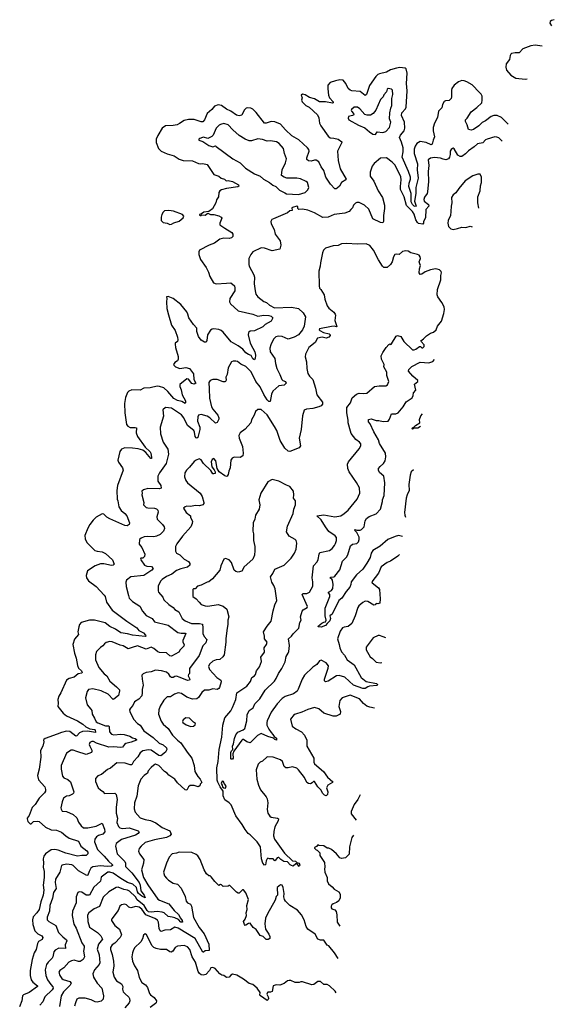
# Model space of a CAD drawing. Extents: x 2199565 to 2323334, y 894172 to 1018966.
# Tile 430 of 440: x 2316951 to 2323269, y 992166 to 1003797. Entities that reach past the tile are written whole.
import ezdxf

# ---------------------------------------------------------------- set-up
doc = ezdxf.new("R2010")
doc.units = 0

msp = doc.modelspace()

# ---------------------------------------------------------------- linework, layer by layer
at = {"layer": '0CON10XD'}
for points in [[(2323269, 1003797), (2323235, 1003788), (2323220, 1003775), (2323216, 1003755), (2323236, 1003724)], [(2323126, 1003484), (2323045, 1003497), (2322992, 1003488), (2322898, 1003452), (2322855, 1003404), (2322805, 1003407), (2322765, 1003398), (2322755, 1003390), (2322747, 1003375), (2322738, 1003325), (2322699, 1003275), (2322697, 1003235), (2322705, 1003200), (2322755, 1003142), (2322815, 1003107), (2322925, 1003095), (2322949, 1003097)], [(2322726, 1002565), (2322645, 1002641), (2322595, 1002666), (2322555, 1002665), (2322525, 1002653), (2322455, 1002602), (2322415, 1002582), (2322376, 1002544), (2322315, 1002502), (2322285, 1002491), (2322255, 1002501), (2322238, 1002555), (2322218, 1002595), (2322218, 1002615), (2322239, 1002635), (2322285, 1002707), (2322355, 1002760), (2322412, 1002815), (2322418, 1002845), (2322415, 1002895), (2322405, 1002917), (2322387, 1002937), (2322297, 1003027), (2322235, 1003064), (2322203, 1003075), (2322175, 1003078), (2322137, 1003063), (2322086, 1003024), (2322059, 1002985), (2322054, 1002966), (2322055, 1002885), (2322050, 1002865), (2322027, 1002843), (2321985, 1002839), (2321969, 1002831), (2321948, 1002795), (2321939, 1002755), (2321902, 1002715), (2321890, 1002640), (2321852, 1002575), (2321838, 1002525), (2321838, 1002485), (2321855, 1002415), (2321836, 1002374), (2321824, 1002326), (2321815, 1002319), (2321755, 1002347), (2321685, 1002358), (2321645, 1002335), (2321625, 1002302), (2321615, 1002269), (2321613, 1002215), (2321654, 1002095), (2321650, 1002025), (2321662, 1001925), (2321633, 1001815), (2321634, 1001745), (2321617, 1001655), (2321636, 1001595), (2321625, 1001589), (2321615, 1001595), (2321594, 1001615), (2321578, 1001645), (2321577, 1001745), (2321551, 1001825), (2321553, 1001867), (2321569, 1001915), (2321568, 1001935), (2321545, 1002005), (2321470, 1002175), (2321485, 1002235), (2321484, 1002285), (2321465, 1002351), (2321440, 1002405), (2321450, 1002435), (2321495, 1002484), (2321502, 1002515), (2321500, 1002585), (2321464, 1002664), (2321467, 1002695), (2321510, 1002745), (2321518, 1002765), (2321529, 1002955), (2321522, 1003045), (2321530, 1003165), (2321517, 1003215), (2321506, 1003226), (2321445, 1003231), (2321405, 1003224), (2321335, 1003205), (2321285, 1003177), (2321205, 1003159), (2321185, 1003149), (2321159, 1003125), (2321085, 1003018), (2321048, 1002912), (2321035, 1002900), (2320975, 1002950), (2320875, 1002958), (2320856, 1002966), (2320835, 1002985), (2320805, 1003043), (2320775, 1003083), (2320735, 1003087), (2320684, 1003075), (2320620, 1003055), (2320591, 1003025), (2320591, 1002979), (2320602, 1002905), (2320614, 1002874), (2320656, 1002825), (2320656, 1002814), (2320649, 1002811), (2320564, 1002826), (2320495, 1002825), (2320435, 1002861), (2320378, 1002878), (2320325, 1002909), (2320294, 1002916), (2320277, 1002905), (2320290, 1002875), (2320281, 1002845), (2320290, 1002825), (2320331, 1002785), (2320373, 1002763), (2320472, 1002672), (2320487, 1002637), (2320496, 1002576), (2320510, 1002545), (2320595, 1002423), (2320622, 1002402), (2320665, 1002398), (2320714, 1002384), (2320757, 1002355), (2320759, 1002345), (2320707, 1002245), (2320710, 1002189), (2320714, 1002135), (2320737, 1002037), (2320810, 1001915), (2320805, 1001905), (2320755, 1001873), (2320729, 1001831), (2320705, 1001808), (2320691, 1001799), (2320675, 1001801), (2320623, 1001853), (2320571, 1001935), (2320547, 1002017), (2320515, 1002058), (2320485, 1002119), (2320455, 1002137), (2320435, 1002137), (2320395, 1002125), (2320365, 1002131), (2320344, 1002144), (2320346, 1002165), (2320374, 1002244), (2320368, 1002265), (2320352, 1002285), (2320249, 1002379), (2320167, 1002427), (2320094, 1002495), (2320035, 1002565), (2319965, 1002592), (2319925, 1002596), (2319865, 1002574), (2319845, 1002576), (2319745, 1002699), (2319705, 1002741), (2319683, 1002753), (2319645, 1002757), (2319629, 1002751), (2319605, 1002728), (2319575, 1002669), (2319545, 1002661), (2319515, 1002671), (2319446, 1002715), (2319395, 1002739), (2319335, 1002784), (2319295, 1002790), (2319255, 1002776), (2319223, 1002737), (2319165, 1002688), (2319137, 1002613), (2319115, 1002591), (2319095, 1002590), (2319015, 1002619), (2318945, 1002620), (2318895, 1002608), (2318841, 1002569), (2318813, 1002557), (2318765, 1002547), (2318675, 1002544), (2318635, 1002514), (2318585, 1002429), (2318564, 1002385), (2318566, 1002346), (2318592, 1002275), (2318625, 1002246), (2318695, 1002214), (2318775, 1002189), (2318835, 1002149), (2318885, 1002134), (2318995, 1002129), (2319065, 1002098), (2319085, 1002093), (2319115, 1002100), (2319168, 1002088), (2319245, 1001968), (2319305, 1001947), (2319334, 1001924), (2319372, 1001912), (2319392, 1001895), (2319415, 1001898), (2319465, 1001887), (2319536, 1001845), (2319540, 1001830), (2319529, 1001821), (2319395, 1001803), (2319335, 1001786), (2319316, 1001775), (2319306, 1001754), (2319302, 1001705), (2319279, 1001671), (2319269, 1001635), (2319228, 1001562), (2319185, 1001532), (2319126, 1001524), (2319098, 1001502), (2319075, 1001497), (2319075, 1001490), (2319085, 1001484), (2319096, 1001484), (2319105, 1001492), (2319145, 1001490), (2319175, 1001512), (2319205, 1001494), (2319245, 1001494), (2319305, 1001479), (2319332, 1001465), (2319342, 1001452), (2319316, 1001395), (2319318, 1001375), (2319374, 1001334), (2319459, 1001285), (2319472, 1001265), (2319472, 1001235), (2319455, 1001220), (2319425, 1001211), (2319365, 1001217), (2319315, 1001206), (2319253, 1001157), (2319190, 1001135), (2319078, 1001075), (2319069, 1001055), (2319068, 1001025), (2319088, 1000965), (2319155, 1000870), (2319182, 1000815), (2319197, 1000765), (2319240, 1000690), (2319275, 1000676), (2319394, 1000686), (2319445, 1000689), (2319488, 1000655), (2319494, 1000625), (2319492, 1000595), (2319435, 1000505), (2319431, 1000465), (2319442, 1000442), (2319535, 1000359), (2319705, 1000317), (2319765, 1000295), (2319835, 1000307), (2319895, 1000304), (2319924, 1000294), (2319944, 1000275), (2319924, 1000236), (2319853, 1000197), (2319823, 1000167), (2319725, 1000122), (2319675, 1000116), (2319657, 1000103), (2319652, 1000075), (2319677, 999975), (2319705, 999915), (2319732, 999875), (2319740, 999835), (2319734, 999796), (2319725, 999779), (2319705, 999791), (2319685, 999832), (2319655, 999843), (2319625, 999863), (2319588, 999905), (2319533, 999945), (2319452, 999992), (2319356, 1000106), (2319334, 1000125), (2319305, 1000139), (2319245, 1000145), (2319225, 1000142), (2319205, 1000128), (2319170, 1000075), (2319164, 1000006), (2319155, 999989), (2319135, 999989), (2319095, 1000012), (2319064, 1000055), (2319046, 1000115), (2319044, 1000155), (2319005, 1000195), (2318949, 1000275), (2318939, 1000319), (2318925, 1000345), (2318855, 1000433), (2318765, 1000503), (2318705, 1000528), (2318688, 1000525), (2318692, 1000502), (2318687, 1000465), (2318692, 1000385), (2318710, 1000310), (2318747, 1000187), (2318787, 1000127), (2318816, 1000045), (2318821, 1000015), (2318816, 999994), (2318790, 999975), (2318788, 999965), (2318791, 999925), (2318823, 999817), (2318823, 999785), (2318815, 999768), (2318784, 999746), (2318770, 999725), (2318771, 999715), (2318793, 999695), (2318844, 999676), (2318915, 999688), (2318959, 999675), (2319004, 999614), (2319009, 999545), (2319032, 999505), (2319015, 999493), (2318985, 999498), (2318945, 999550), (2318925, 999554), (2318845, 999489), (2318844, 999466), (2318859, 999425), (2318870, 999365), (2318910, 999295), (2318912, 999275), (2318905, 999262), (2318867, 999287), (2318815, 999299), (2318773, 999323), (2318701, 999405), (2318655, 999448), (2318605, 999464), (2318575, 999467), (2318495, 999449), (2318417, 999443), (2318375, 999421), (2318277, 999423), (2318241, 999409), (2318226, 999394), (2318200, 999335), (2318190, 999265), (2318194, 999154), (2318214, 999015), (2318228, 998995), (2318255, 998980), (2318315, 998981), (2318330, 998975), (2318327, 998915), (2318342, 998875), (2318435, 998746), (2318495, 998694), (2318503, 998675), (2318511, 998625), (2318508, 998615), (2318502, 998615), (2318443, 998683), (2318405, 998713), (2318353, 998727), (2318285, 998734)], [(2321155, 1002441), (2321176, 1002474), (2321244, 1002466), (2321277, 1002475), (2321322, 1002525), (2321336, 1002585), (2321322, 1002625), (2321327, 1002695), (2321338, 1002752), (2321351, 1002785), (2321350, 1002865), (2321361, 1002915), (2321356, 1002966), (2321345, 1002978), (2321305, 1002984), (2321293, 1002977), (2321286, 1002945), (2321255, 1002908), (2321246, 1002884), (2321216, 1002855), (2321162, 1002728), (2321129, 1002691), (2321099, 1002671), (2321059, 1002669), (2321029, 1002679), (2320973, 1002745), (2320945, 1002762), (2320905, 1002762), (2320872, 1002735), (2320868, 1002725), (2320871, 1002715), (2320895, 1002690), (2320899, 1002675), (2320885, 1002664), (2320838, 1002655), (2320834, 1002635), (2320843, 1002615), (2320955, 1002553), (2321031, 1002521), (2321084, 1002474), (2321126, 1002446), (2321155, 1002441)], [(2320245, 1001732), (2320324, 1001756), (2320355, 1001787), (2320367, 1001815), (2320352, 1001872), (2320337, 1001887), (2320268, 1001918), (2320225, 1001926), (2320107, 1001927), (2320076, 1001936), (2320047, 1001955), (2320054, 1002025), (2320094, 1002106), (2320104, 1002155), (2320081, 1002215), (2320070, 1002275), (2320019, 1002335), (2319985, 1002354), (2319914, 1002366), (2319876, 1002364), (2319822, 1002382), (2319765, 1002391), (2319692, 1002368), (2319665, 1002366), (2319615, 1002384), (2319545, 1002431), (2319470, 1002495), (2319415, 1002557), (2319365, 1002569), (2319325, 1002561), (2319308, 1002552), (2319275, 1002515), (2319237, 1002435), (2319222, 1002418), (2319175, 1002394), (2319125, 1002408), (2319110, 1002405), (2319080, 1002395), (2319070, 1002385), (2319070, 1002375), (2319115, 1002358), (2319185, 1002310), (2319235, 1002294), (2319264, 1002306), (2319275, 1002300), (2319469, 1002155), (2319555, 1002106), (2319620, 1002045), (2319725, 1001976), (2319795, 1001949), (2319833, 1001915), (2319905, 1001874), (2319943, 1001843), (2319978, 1001825), (2320023, 1001785), (2320085, 1001750), (2320105, 1001742), (2320245, 1001732)], [(2322655, 1002364), (2322615, 1002401), (2322590, 1002410), (2322565, 1002412), (2322474, 1002386), (2322455, 1002376), (2322426, 1002344), (2322360, 1002330), (2322324, 1002295), (2322255, 1002249), (2322219, 1002211), (2322175, 1002181), (2322155, 1002182), (2322128, 1002198), (2322085, 1002270), (2322075, 1002279), (2322065, 1002276), (2322050, 1002265), (2322039, 1002245), (2322038, 1002205), (2322031, 1002175), (2322017, 1002153), (2321989, 1002141), (2321955, 1002151), (2321925, 1002163), (2321852, 1002168), (2321805, 1002162), (2321780, 1002140), (2321785, 1002075), (2321777, 1002003), (2321782, 1001885), (2321771, 1001765), (2321766, 1001745), (2321735, 1001700), (2321727, 1001675), (2321733, 1001655), (2321781, 1001615), (2321788, 1001595), (2321750, 1001555), (2321746, 1001455), (2321724, 1001415), (2321724, 1001395), (2321715, 1001382), (2321665, 1001391), (2321651, 1001401), (2321633, 1001433), (2321615, 1001501), (2321595, 1001530), (2321521, 1001601), (2321495, 1001705), (2321453, 1001793), (2321450, 1001825), (2321461, 1001905), (2321455, 1001940), (2321390, 1002080), (2321355, 1002114), (2321285, 1002164), (2321215, 1002161), (2321140, 1002100), (2321117, 1002065), (2321092, 1001995), (2321095, 1001948), (2321135, 1001890), (2321186, 1001776), (2321237, 1001697), (2321263, 1001605), (2321264, 1001565), (2321251, 1001485), (2321250, 1001415), (2321241, 1001399), (2321215, 1001400), (2321124, 1001444), (2321077, 1001557), (2321025, 1001605), (2320965, 1001637), (2320935, 1001639), (2320919, 1001631), (2320895, 1001607), (2320884, 1001576), (2320866, 1001554), (2320845, 1001531), (2320795, 1001512), (2320666, 1001494), (2320595, 1001466), (2320535, 1001462), (2320435, 1001517), (2320355, 1001546), (2320295, 1001560), (2320250, 1001555), (2320240, 1001565), (2320238, 1001585), (2320225, 1001593), (2320175, 1001580), (2320168, 1001575), (2320170, 1001545), (2320145, 1001538), (2320115, 1001514), (2319950, 1001445), (2319933, 1001435), (2319919, 1001415), (2319924, 1001385), (2319957, 1001317), (2319969, 1001265), (2320028, 1001185), (2320036, 1001135), (2320027, 1001085), (2319935, 1001068), (2319845, 1001098), (2319805, 1001101), (2319705, 1001056), (2319681, 1001025), (2319661, 1000975), (2319660, 1000905), (2319664, 1000885), (2319719, 1000785), (2319727, 1000755), (2319724, 1000675), (2319734, 1000595), (2319744, 1000555), (2319765, 1000524), (2319838, 1000468), (2319870, 1000455), (2319903, 1000423), (2319964, 1000395), (2320165, 1000400), (2320245, 1000384), (2320303, 1000333), (2320328, 1000288), (2320315, 1000175), (2320293, 1000135), (2320245, 1000073), (2320197, 1000045), (2320125, 1000022), (2320055, 1000053), (2320005, 1000060), (2319978, 1000052), (2319950, 1000025), (2319918, 999955), (2319909, 999915), (2319912, 999875), (2319968, 999795), (2319974, 999734), (2319990, 999675), (2320027, 999605), (2320049, 999545), (2320060, 999535), (2320094, 999524), (2320100, 999505), (2320075, 999478), (2320015, 999472), (2319942, 999408), (2319926, 999375), (2319912, 999285), (2319895, 999286), (2319875, 999308), (2319835, 999371), (2319795, 999461), (2319744, 999525), (2319686, 999636), (2319625, 999700), (2319565, 999729), (2319525, 999758), (2319505, 999764), (2319475, 999763), (2319456, 999754), (2319417, 999683), (2319402, 999605), (2319389, 999575), (2319390, 999540), (2319385, 999522), (2319375, 999518), (2319355, 999521), (2319285, 999546), (2319235, 999547), (2319204, 999535), (2319185, 999510), (2319192, 999435), (2319193, 999325), (2319218, 999225), (2319233, 999195), (2319294, 999125), (2319306, 999095), (2319305, 999080), (2319285, 999040), (2319265, 999029), (2319198, 999095), (2319165, 999115), (2319095, 999132), (2319066, 999124), (2319055, 999105), (2319052, 999055), (2319080, 998985), (2319082, 998955), (2319057, 998863), (2319045, 998852), (2319035, 998856), (2319025, 998875), (2319019, 998925), (2319011, 998945), (2318933, 999005), (2318891, 999095), (2318865, 999128), (2318745, 999208), (2318675, 999216), (2318643, 999187), (2318650, 999115), (2318611, 998985), (2318614, 998905), (2318646, 998805), (2318702, 998725), (2318711, 998665), (2318683, 998555), (2318605, 998445), (2318584, 998405), (2318585, 998345), (2318620, 998295), (2318624, 998265), (2318604, 998256), (2318465, 998258), (2318415, 998244), (2318395, 998228), (2318399, 998205), (2318394, 998185), (2318417, 998095), (2318416, 998066), (2318446, 998036), (2318465, 998029), (2318545, 998027), (2318567, 998017), (2318582, 998002), (2318588, 997978), (2318571, 997925), (2318576, 997896), (2318638, 997835), (2318659, 997805), (2318664, 997785), (2318651, 997755), (2318633, 997735), (2318610, 997715), (2318570, 997695), (2318535, 997687), (2318465, 997691), (2318423, 997687), (2318386, 997674), (2318366, 997655), (2318365, 997602), (2318393, 997563), (2318432, 997485), (2318427, 997455), (2318405, 997438), (2318384, 997436), (2318379, 997425), (2318382, 997415), (2318427, 997355), (2318453, 997343), (2318508, 997338), (2318530, 997315), (2318514, 997295), (2318417, 997233), (2318265, 997216), (2318214, 997175), (2318206, 997154), (2318208, 997102), (2318236, 996995), (2318247, 996965), (2318284, 996925), (2318371, 996871), (2318401, 996811), (2318445, 996759), (2318515, 996722), (2318546, 996685), (2318706, 996646), (2318820, 996560), (2318859, 996549), (2318905, 996552), (2318914, 996545), (2318879, 996465), (2318880, 996445), (2318894, 996415), (2318890, 996395), (2318846, 996355), (2318833, 996325), (2318745, 996280), (2318725, 996282), (2318688, 996318), (2318605, 996323), (2318585, 996330), (2318535, 996370), (2318505, 996385), (2318445, 996363), (2318345, 996401), (2318280, 996380), (2318235, 996364), (2318175, 996399), (2318137, 996407), (2318045, 996446), (2318015, 996452), (2317975, 996438), (2317955, 996424), (2317935, 996399), (2317905, 996381), (2317860, 996335), (2317846, 996295), (2317846, 996235), (2317888, 996145), (2317951, 996071), (2317981, 996045), (2318015, 995985), (2318096, 995915), (2318129, 995879), (2318131, 995869), (2318120, 995815), (2318065, 995769), (2318055, 995768), (2317998, 995828), (2317915, 995869), (2317815, 995894), (2317765, 995884), (2317748, 995862), (2317730, 995785), (2317749, 995705), (2317794, 995654), (2317803, 995635), (2317806, 995595), (2317837, 995547), (2317855, 995504), (2317875, 995489), (2317965, 995456), (2318003, 995455), (2318009, 995445), (2318012, 995385), (2318035, 995357), (2318065, 995348), (2318145, 995358), (2318185, 995355), (2318253, 995333), (2318285, 995314), (2318315, 995305), (2318330, 995295), (2318330, 995285), (2318269, 995261), (2318206, 995245), (2318188, 995235), (2318165, 995205), (2318142, 995198), (2318065, 995206), (2318005, 995202), (2317859, 995249), (2317825, 995269), (2317805, 995270), (2317781, 995259), (2317774, 995236), (2317779, 995215), (2317805, 995168), (2317805, 995152), (2317798, 995142), (2317735, 995117), (2317626, 995154), (2317585, 995168), (2317561, 995169), (2317506, 995134), (2317442, 994985), (2317442, 994945), (2317459, 994859), (2317473, 994843), (2317521, 994821), (2317551, 994795), (2317591, 994675), (2317589, 994661), (2317575, 994648), (2317535, 994629), (2317503, 994625), (2317470, 994600), (2317453, 994557), (2317439, 994485), (2317443, 994473), (2317455, 994448), (2317505, 994443), (2317585, 994410), (2317625, 994368), (2317647, 994317), (2317676, 994275), (2317705, 994251), (2317755, 994249), (2317855, 994270), (2317926, 994306), (2317954, 994235), (2317957, 994203), (2317934, 994176), (2317881, 994159), (2317859, 994145), (2317841, 994115), (2317835, 994085), (2317869, 993995), (2317950, 993915), (2318001, 993855), (2318047, 993815), (2318048, 993805), (2318035, 993798), (2317985, 993795), (2317905, 993801), (2317815, 993791), (2317793, 993775), (2317772, 993735), (2317758, 993692), (2317745, 993686), (2317645, 993743), (2317585, 993804), (2317566, 993815), (2317505, 993822), (2317455, 993811), (2317446, 993804), (2317424, 993725), (2317373, 993645), (2317370, 993605), (2317383, 993535), (2317352, 993485), (2317339, 993421), (2317308, 993335), (2317303, 993265), (2317278, 993195), (2317277, 993165), (2317294, 993144), (2317379, 993095), (2317411, 993015), (2317461, 992961), (2317505, 992928), (2317507, 992915), (2317490, 992870), (2317493, 992827), (2317415, 992831), (2317370, 992805), (2317356, 992784), (2317344, 992725), (2317335, 992709), (2317286, 992664), (2317270, 992635), (2317254, 992575), (2317259, 992505), (2317280, 992455), (2317319, 992399), (2317343, 992373), (2317348, 992355), (2317335, 992335), (2317249, 992255), (2317224, 992196), (2317189, 992155)], [(2322376, 1001572), (2322366, 1001635), (2322366, 1001705), (2322392, 1001775), (2322398, 1001835), (2322409, 1001875), (2322410, 1001935), (2322394, 1001974), (2322365, 1001974), (2322305, 1001951), (2322217, 1001895), (2322140, 1001805), (2322105, 1001753), (2322073, 1001727), (2322056, 1001695), (2322058, 1001635), (2322050, 1001595), (2322048, 1001532), (2322042, 1001485), (2322016, 1001425), (2322012, 1001395), (2322017, 1001355), (2322045, 1001327), (2322075, 1001319), (2322125, 1001329), (2322175, 1001348), (2322225, 1001344), (2322275, 1001357), (2322298, 1001352)], [(2318725, 1001379), (2318745, 1001382), (2318772, 1001398), (2318835, 1001416), (2318883, 1001457), (2318890, 1001475), (2318874, 1001494), (2318768, 1001535), (2318715, 1001544), (2318662, 1001538), (2318648, 1001525), (2318631, 1001495), (2318624, 1001465), (2318624, 1001424), (2318645, 1001401), (2318695, 1001392), (2318725, 1001379)], [(2321440, 997478), (2321420, 997460), (2321335, 997401), (2321295, 997384), (2321224, 997335), (2321190, 997260), (2321113, 997155), (2321117, 997145), (2321192, 997085), (2321204, 997065), (2321212, 996955), (2321206, 996905), (2321185, 996897), (2321165, 996900), (2321153, 996885), (2321135, 996881), (2321065, 996923), (2321035, 996927), (2321005, 996912), (2320960, 996875), (2320946, 996854), (2320914, 996755), (2320877, 996663), (2320835, 996629), (2320785, 996622), (2320767, 996613), (2320739, 996575), (2320708, 996485), (2320726, 996416), (2320734, 996375), (2320755, 996329), (2320790, 996290), (2320823, 996235), (2320905, 996175), (2320988, 996028), (2321045, 995980), (2321167, 995955), (2321179, 995945), (2321175, 995930), (2321085, 995924), (2321065, 995918), (2321035, 995896), (2321005, 995898), (2320898, 995935), (2320795, 996030), (2320725, 996052), (2320694, 996046), (2320595, 995984), (2320565, 995976), (2320555, 995988), (2320554, 996005), (2320597, 996135), (2320600, 996165), (2320575, 996199), (2320515, 996233), (2320496, 996224), (2320461, 996179), (2320415, 996148), (2320318, 996055), (2320290, 996005), (2320243, 995887), (2320229, 995865), (2320186, 995835), (2320089, 995801), (2320055, 995779), (2319993, 995715), (2319922, 995615), (2319877, 995515), (2319871, 995495), (2319873, 995465), (2319896, 995415), (2319924, 995375), (2319944, 995355), (2319958, 995328), (2319985, 995310), (2319985, 995288), (2319965, 995294), (2319950, 995310), (2319885, 995330), (2319805, 995366), (2319760, 995340), (2319675, 995256), (2319634, 995266), (2319595, 995294), (2319585, 995296), (2319575, 995287), (2319482, 995158), (2319471, 995125), (2319474, 995075), (2319465, 995063), (2319450, 995060), (2319445, 995065), (2319445, 995139), (2319455, 995160), (2319472, 995175), (2319467, 995215), (2319478, 995242), (2319488, 995305), (2319505, 995351), (2319531, 995379), (2319593, 995407), (2319613, 995425), (2319635, 995515), (2319641, 995585), (2319664, 995635), (2319712, 995668), (2319730, 995715), (2319791, 995775), (2319853, 995875), (2319962, 995985), (2319982, 996015), (2320008, 996075), (2320048, 996132), (2320089, 996211), (2320099, 996275), (2320126, 996314), (2320133, 996335), (2320140, 996405), (2320129, 996485), (2320165, 996513), (2320185, 996543), (2320249, 996611), (2320261, 996675), (2320279, 996705), (2320271, 996745), (2320290, 996810), (2320300, 996825), (2320350, 996855), (2320354, 996865), (2320290, 997005), (2320303, 997017), (2320345, 997017), (2320375, 997035), (2320414, 997105), (2320415, 997155), (2320408, 997205), (2320424, 997345), (2320465, 997392), (2320480, 997420), (2320489, 997485), (2320499, 997505), (2320613, 997527), (2320645, 997552), (2320672, 997585), (2320685, 997610), (2320697, 997645), (2320695, 997680), (2320680, 997700), (2320605, 997753), (2320565, 997805), (2320515, 997890), (2320462, 997935), (2320545, 997950), (2320675, 997924), (2320745, 997938), (2320785, 997962), (2320834, 998005), (2320941, 998135), (2320971, 998205), (2320966, 998266), (2320931, 998331), (2320845, 998455), (2320831, 998495), (2320826, 998545), (2320836, 998574), (2320964, 998726), (2320983, 998765), (2320982, 998785), (2320968, 998805), (2320925, 998837), (2320870, 998910), (2320859, 998935), (2320833, 999033), (2320834, 999065), (2320816, 999154), (2320818, 999215), (2320859, 999271), (2320881, 999329), (2320931, 999375), (2320964, 999384), (2321015, 999380), (2321054, 999386), (2321145, 999464), (2321198, 999472), (2321278, 999472), (2321300, 999485), (2321312, 999525), (2321289, 999595), (2321291, 999635), (2321254, 999695), (2321257, 999725), (2321229, 999785), (2321224, 999825), (2321241, 999865), (2321281, 999925), (2321315, 999961), (2321325, 999967), (2321335, 999960), (2321345, 999970), (2321400, 1000060), (2321415, 1000068), (2321455, 1000056), (2321493, 999995), (2321595, 999897), (2321615, 999898), (2321634, 999906), (2321675, 999936), (2321687, 999937), (2321705, 999919), (2321715, 999922), (2321730, 999935), (2321730, 999955), (2321694, 999995), (2321693, 1000005), (2321725, 1000028), (2321757, 1000063), (2321805, 1000093), (2321843, 1000107), (2321874, 1000135), (2321887, 1000175), (2321935, 1000236), (2321964, 1000326), (2321972, 1000375), (2321968, 1000405), (2321942, 1000455), (2321893, 1000523), (2321886, 1000546), (2321890, 1000610), (2321929, 1000725), (2321928, 1000775), (2321938, 1000805), (2321932, 1000822), (2321912, 1000842), (2321885, 1000852), (2321865, 1000853), (2321805, 1000844), (2321743, 1000817), (2321705, 1000791), (2321685, 1000788), (2321674, 1000805), (2321676, 1000855), (2321690, 1000895), (2321682, 1000912), (2321674, 1000935), (2321687, 1000975), (2321684, 1000995), (2321671, 1001015), (2321653, 1001025), (2321575, 1001043), (2321544, 1001064), (2321515, 1001068), (2321475, 1001060), (2321435, 1001022), (2321405, 1001029), (2321386, 1001024), (2321368, 1000995), (2321355, 1000937), (2321334, 1000905), (2321295, 1000868), (2321255, 1000870), (2321238, 1000885), (2321192, 1000962), (2321134, 1001075), (2321088, 1001128), (2321045, 1001151), (2320945, 1001146), (2320815, 1001154), (2320755, 1001148), (2320715, 1001131), (2320655, 1001126), (2320565, 1001097), (2320542, 1001075), (2320530, 1001045), (2320506, 1000926), (2320504, 1000885), (2320488, 1000825), (2320490, 1000655), (2320496, 1000626), (2320509, 1000609), (2320551, 1000545), (2320559, 1000495), (2320587, 1000417), (2320605, 1000391), (2320665, 1000341), (2320680, 1000320), (2320684, 1000305), (2320677, 1000245), (2320698, 1000172), (2320695, 1000168), (2320666, 1000176), (2320635, 1000174), (2320495, 1000145), (2320492, 1000135), (2320500, 1000125), (2320543, 1000103), (2320610, 1000085), (2320622, 1000075), (2320622, 1000065), (2320605, 1000046), (2320575, 1000037), (2320525, 1000045), (2320471, 1000035), (2320445, 999983), (2320370, 999925), (2320329, 999845), (2320324, 999814), (2320339, 999755), (2320344, 999675), (2320358, 999618), (2320376, 999586), (2320414, 999545), (2320449, 999445), (2320464, 999365), (2320528, 999278), (2320530, 999255), (2320515, 999237), (2320487, 999223), (2320415, 999204), (2320342, 999198), (2320312, 999185), (2320292, 999118), (2320278, 998955), (2320256, 998855), (2320270, 998765), (2320255, 998740), (2320145, 998696), (2320125, 998701), (2320086, 998735), (2320031, 998825), (2319989, 998945), (2319963, 998993), (2319875, 999130), (2319805, 999191), (2319765, 999193), (2319740, 999170), (2319722, 999125), (2319690, 999070), (2319683, 999035), (2319615, 998962), (2319555, 998917), (2319541, 998885), (2319546, 998855), (2319584, 998755), (2319592, 998675), (2319587, 998645), (2319556, 998624), (2319485, 998628), (2319461, 998619), (2319448, 998595), (2319437, 998505), (2319421, 998465), (2319416, 998424), (2319405, 998406), (2319395, 998402), (2319375, 998408), (2319307, 998455), (2319286, 998496), (2319268, 998585), (2319245, 998613), (2319225, 998600), (2319216, 998575), (2319222, 998515), (2319251, 998481), (2319263, 998455), (2319262, 998438), (2319245, 998431), (2319235, 998434), (2319211, 998471), (2319124, 998554), (2319095, 998599), (2319072, 998608), (2319035, 998594), (2319015, 998579), (2318959, 998511), (2318921, 998475), (2318902, 998445), (2318899, 998395), (2318915, 998353), (2318935, 998328), (2319084, 998205), (2319109, 998165), (2319129, 998095), (2319128, 998082), (2319115, 998068), (2319075, 998056), (2319025, 998060), (2318975, 998048), (2318925, 998050), (2318905, 998044), (2318889, 998025), (2318920, 997975), (2318968, 997938), (2318971, 997915), (2318993, 997873), (2318991, 997845), (2318972, 997805), (2318875, 997695), (2318808, 997605), (2318793, 997575), (2318793, 997517), (2318806, 997495), (2318845, 997475), (2318895, 997424), (2318945, 997396), (2318961, 997375), (2318964, 997355), (2318935, 997331), (2318855, 997312), (2318805, 997292), (2318751, 997249), (2318685, 997218), (2318636, 997185), (2318616, 997165), (2318588, 997105), (2318589, 997049), (2318592, 997035), (2318643, 996975), (2318656, 996945), (2318715, 996888), (2318765, 996852), (2318785, 996828), (2318831, 996801), (2318872, 996725), (2318905, 996697), (2318983, 996663), (2319076, 996666), (2319110, 996655), (2319116, 996614), (2319114, 996545), (2319132, 996512), (2319164, 996475), (2319151, 996435), (2319115, 996399), (2319072, 996288), (2318958, 996132), (2318957, 996075), (2318947, 996063), (2318944, 996045), (2318962, 996005), (2318959, 995995), (2318935, 995991), (2318846, 996026)], [(2321474, 997691), (2321428, 997702), (2321388, 997692), (2321302, 997655), (2321211, 997579), (2321123, 997525), (2321105, 997495), (2321095, 997445), (2321055, 997376), (2321006, 997305), (2320931, 997239), (2320867, 997155), (2320864, 997125), (2320852, 997095), (2320808, 997041), (2320760, 996965), (2320723, 996937), (2320644, 996775), (2320617, 996755), (2320625, 996725), (2320617, 996695), (2320584, 996666), (2320565, 996640), (2320515, 996622), (2320480, 996625), (2320484, 996635), (2320523, 996667), (2320545, 996682), (2320565, 996686), (2320574, 996704), (2320563, 996753), (2320561, 996845), (2320618, 996982), (2320618, 997005), (2320600, 997025), (2320600, 997035), (2320638, 997055), (2320653, 997077), (2320656, 997125), (2320648, 997178), (2320640, 997190), (2320617, 997205), (2320628, 997212), (2320665, 997215), (2320676, 997224), (2320735, 997299), (2320768, 997402), (2320815, 997448), (2320831, 997475), (2320859, 997581), (2320885, 997603), (2320935, 997611), (2320955, 997628), (2320965, 997655), (2320962, 997685), (2320935, 997739), (2320910, 997765), (2320915, 997773), (2320935, 997767), (2320975, 997768), (2320990, 997775), (2321023, 997807), (2321035, 997878), (2321048, 997905), (2321081, 997929), (2321165, 997959), (2321215, 998015), (2321238, 998105), (2321237, 998125), (2321259, 998175), (2321265, 998325), (2321255, 998406), (2321205, 998450), (2321190, 998475), (2321192, 998495), (2321211, 998519), (2321252, 998555), (2321269, 998585), (2321278, 998635), (2321273, 998675), (2321205, 998791), (2321190, 998835), (2321137, 998927), (2321093, 999023), (2321074, 999045), (2321072, 999068), (2321075, 999076), (2321105, 999083), (2321165, 999063), (2321195, 999064), (2321245, 999051), (2321305, 999056), (2321323, 999077), (2321345, 999143), (2321395, 999142), (2321425, 999152), (2321485, 999224), (2321517, 999283), (2321591, 999329), (2321603, 999357), (2321605, 999388), (2321631, 999419), (2321618, 999492), (2321657, 999525), (2321656, 999534), (2321598, 999588), (2321547, 999647), (2321551, 999665), (2321585, 999700), (2321685, 999752), (2321786, 999744), (2321835, 999759), (2321854, 999782)], [(2321687, 998991), (2321655, 998971), (2321615, 998972), (2321595, 998960), (2321589, 998965), (2321592, 998975), (2321608, 998982), (2321627, 999005), (2321680, 999035), (2321677, 999075), (2321692, 999118), (2321711, 999141)], [(2318285, 998734), (2318195, 998740), (2318155, 998725), (2318134, 998696), (2318113, 998595), (2318119, 998569), (2318167, 998505), (2318176, 998475), (2318108, 998295), (2318100, 998235), (2318103, 998135), (2318113, 998114), (2318124, 998044), (2318150, 998000), (2318194, 997965), (2318218, 997938), (2318251, 997855), (2318247, 997835), (2318220, 997820), (2318195, 997823), (2318015, 997901), (2317982, 997922), (2317947, 997955), (2317925, 997961), (2317855, 997921), (2317819, 997885), (2317779, 997835), (2317758, 997792), (2317723, 997705), (2317725, 997665), (2317745, 997622), (2317838, 997528), (2317865, 997517), (2317925, 997511), (2317965, 997490), (2318049, 997415), (2318069, 997365), (2318057, 997353), (2318035, 997349), (2317945, 997368), (2317905, 997371), (2317843, 997345), (2317752, 997285), (2317738, 997232), (2317739, 997205), (2317765, 997168), (2317855, 997100), (2317951, 997001), (2317960, 996985), (2317976, 996915), (2318045, 996822), (2318219, 996691), (2318335, 996615), (2318361, 996581), (2318416, 996556), (2318439, 996525), (2318442, 996515), (2318435, 996510), (2318286, 996526), (2318225, 996542), (2318145, 996554), (2318085, 996598), (2318017, 996627), (2317961, 996671), (2317835, 996705), (2317775, 996705), (2317676, 996675), (2317659, 996651), (2317649, 996625), (2317639, 996565), (2317647, 996535), (2317601, 996479), (2317579, 996415), (2317598, 996315), (2317620, 996255), (2317635, 996169), (2317646, 996135), (2317681, 996105), (2317690, 996085), (2317684, 996076), (2317642, 996068), (2317595, 996029), (2317536, 996014), (2317506, 995995), (2317436, 995844), (2317412, 995805), (2317403, 995765), (2317407, 995725), (2317402, 995685), (2317465, 995605), (2317505, 995573), (2317635, 995514), (2317696, 995475), (2317732, 995442), (2317781, 995421), (2317835, 995414), (2317845, 995408), (2317849, 995375), (2317752, 995392), (2317695, 995387), (2317657, 995373), (2317625, 995338), (2317615, 995334), (2317545, 995390), (2317506, 995394), (2317445, 995378), (2317395, 995356), (2317253, 995305), (2317238, 995295), (2317234, 995285), (2317236, 995265), (2317226, 995214), (2317196, 995165), (2317202, 995085), (2317182, 994945), (2317163, 994867), (2317175, 994816), (2317247, 994735), (2317257, 994705), (2317256, 994685), (2317244, 994665), (2317180, 994600), (2317133, 994525), (2317098, 994492), (2317062, 994395), (2317039, 994365), (2317038, 994355), (2317049, 994325), (2317075, 994299), (2317085, 994296), (2317116, 994324), (2317161, 994329), (2317182, 994325), (2317255, 994259), (2317325, 994226), (2317385, 994222), (2317445, 994201), (2317498, 994155), (2317535, 994129), (2317645, 994092), (2317674, 994034), (2317745, 993979), (2317755, 993965), (2317758, 993942), (2317735, 993922), (2317685, 993924), (2317634, 993916), (2317495, 993952), (2317405, 993988), (2317365, 993996), (2317325, 993990), (2317256, 993944), (2317235, 993915), (2317228, 993885), (2317233, 993835), (2317230, 993785), (2317241, 993735), (2317239, 993665), (2317227, 993575), (2317236, 993515), (2317228, 993455), (2317201, 993375), (2317181, 993285), (2317155, 993245), (2317112, 993198), (2317102, 993165), (2317107, 993107), (2317130, 993035), (2317165, 992999), (2317214, 992975), (2317223, 992955), (2317215, 992933), (2317175, 992906), (2317162, 992885), (2317145, 992815), (2317122, 992775), (2317099, 992695), (2317077, 992565), (2317075, 992505), (2317088, 992455), (2317108, 992428), (2317160, 992385), (2317163, 992375), (2317064, 992306), (2316995, 992276), (2316983, 992265), (2316977, 992205), (2316951, 992135)], [(2321604, 998481), (2321578, 998455), (2321566, 998416), (2321550, 998305), (2321553, 998235), (2321529, 998185), (2321519, 998145), (2321500, 997975), (2321503, 997943), (2321512, 997920)], [(2321144, 995666), (2321088, 995675), (2321055, 995686), (2321015, 995721), (2320968, 995775), (2320855, 995816), (2320763, 995787), (2320734, 995755), (2320723, 995685), (2320741, 995625), (2320739, 995595), (2320691, 995569), (2320655, 995571), (2320547, 995607), (2320485, 995656), (2320435, 995671), (2320355, 995647), (2320285, 995616), (2320210, 995595), (2320195, 995588), (2320152, 995535), (2320173, 995453), (2320215, 995420), (2320280, 995385), (2320317, 995347), (2320343, 995285), (2320346, 995215), (2320427, 995075), (2320429, 995025), (2320437, 995005), (2320542, 994915), (2320589, 994849), (2320652, 994795), (2320648, 994785), (2320592, 994755), (2320578, 994725), (2320591, 994675), (2320590, 994645), (2320575, 994630), (2320555, 994636), (2320531, 994661), (2320515, 994694), (2320475, 994736), (2320435, 994798), (2320425, 994798), (2320409, 994781), (2320388, 994772), (2320364, 994774), (2320346, 994786), (2320316, 994845), (2320247, 994935), (2320225, 994954), (2320175, 994971), (2320125, 994958), (2320095, 994960), (2320075, 994976), (2320057, 995035), (2320035, 995054), (2319945, 995084), (2319875, 995088), (2319821, 995039), (2319793, 995027), (2319769, 995001), (2319746, 994935), (2319752, 994825), (2319772, 994755), (2319799, 994699), (2319865, 994618), (2319877, 994595), (2319884, 994545), (2319876, 994466), (2319884, 994425), (2319908, 994388), (2319925, 994376), (2320000, 994365), (2320009, 994355), (2320006, 994335), (2319968, 994262), (2319953, 994207), (2319952, 994155), (2319961, 994115), (2320082, 993952), (2320175, 993859), (2320212, 993855), (2320225, 993842), (2320255, 993832), (2320262, 993808), (2320255, 993793), (2320225, 993828), (2320215, 993827), (2320185, 993799), (2320165, 993806), (2320148, 993815), (2320118, 993848), (2320074, 993854), (2320036, 993875), (2320015, 993899), (2320005, 993900), (2319995, 993898), (2319975, 993867), (2319965, 993861), (2319945, 993883), (2319905, 993883), (2319885, 993893), (2319874, 993886), (2319865, 993862), (2319855, 993812), (2319845, 993811), (2319825, 993834), (2319810, 993885), (2319797, 994027), (2319756, 994085), (2319675, 994167), (2319651, 994185), (2319615, 994230), (2319580, 994290), (2319505, 994391), (2319451, 994521), (2319426, 994546), (2319375, 994583), (2319357, 994627), (2319355, 994685), (2319319, 994735), (2319291, 994791), (2319287, 994815), (2319282, 994958), (2319298, 995035), (2319308, 995175), (2319339, 995321), (2319354, 995465), (2319375, 995551), (2319445, 995631), (2319466, 995674), (2319505, 995768), (2319519, 995845), (2319635, 995924), (2319679, 995981), (2319695, 996026), (2319726, 996045), (2319738, 996061), (2319751, 996105), (2319786, 996154), (2319808, 996215), (2319803, 996265), (2319846, 996325), (2319839, 996375), (2319868, 996415), (2319874, 996444), (2319843, 996483), (2319844, 996515), (2319832, 996565), (2319877, 996633), (2319925, 996690), (2319947, 996815), (2319968, 996885), (2319990, 996935), (2319969, 997075), (2319956, 997115), (2319933, 997153), (2319914, 997214), (2319942, 997255), (2319965, 997307), (2320077, 997355), (2320159, 997435), (2320198, 997495), (2320217, 997543), (2320226, 997615), (2320217, 997645), (2320208, 997658), (2320137, 997697), (2320106, 997746), (2320115, 997815), (2320185, 997962), (2320191, 998015), (2320211, 998065), (2320211, 998115), (2320189, 998145), (2320192, 998185), (2320188, 998228), (2320145, 998282), (2320105, 998297), (2320015, 998346), (2319935, 998367), (2319884, 998336), (2319800, 998205), (2319778, 998125), (2319788, 998068), (2319780, 998015), (2319739, 997945), (2319732, 997895), (2319712, 997855), (2319706, 997755), (2319713, 997725), (2319713, 997643), (2319730, 997575), (2319732, 997525), (2319728, 997472), (2319706, 997424), (2319604, 997335), (2319576, 997284), (2319535, 997269), (2319505, 997279), (2319487, 997295), (2319454, 997385), (2319426, 997416), (2319385, 997433), (2319364, 997426), (2319328, 997345), (2319316, 997295), (2319228, 997192), (2319185, 997158), (2319165, 997153), (2319095, 997116), (2319054, 997106), (2319025, 997072), (2319005, 997072), (2318998, 997065), (2318999, 996985), (2319037, 996957), (2319074, 996915), (2319095, 996890), (2319145, 996872), (2319175, 996871), (2319295, 996888), (2319355, 996871), (2319401, 996835), (2319422, 996745), (2319410, 996705), (2319412, 996655), (2319398, 996582), (2319387, 996485), (2319389, 996445), (2319367, 996295), (2319351, 996269), (2319315, 996240), (2319275, 996237), (2319235, 996220), (2319195, 996182), (2319184, 996155), (2319195, 996120), (2319280, 996025), (2319330, 995995), (2319333, 995977), (2319313, 995907), (2319304, 995895), (2319285, 995886), (2319235, 995891), (2319187, 995877), (2319135, 995876), (2319105, 995848), (2319065, 995790), (2319043, 995775), (2318995, 995772), (2318926, 995796), (2318865, 995837), (2318825, 995844), (2318780, 995830), (2318735, 995798), (2318695, 995800), (2318655, 995758), (2318612, 995688), (2318597, 995643), (2318592, 995595), (2318622, 995512), (2318647, 995475), (2318706, 995425), (2318756, 995346), (2318815, 995286), (2318855, 995254), (2318929, 995145), (2318986, 995075), (2319013, 994985), (2319022, 994915), (2319057, 994857), (2319085, 994825), (2319102, 994785), (2319084, 994765), (2319080, 994745), (2319060, 994735), (2319015, 994751), (2318975, 994752), (2318965, 994751), (2318947, 994735), (2318925, 994696), (2318905, 994699), (2318815, 994783), (2318786, 994825), (2318712, 994872), (2318695, 994895), (2318664, 994915), (2318595, 994986), (2318555, 995001), (2318535, 994992), (2318506, 994965), (2318471, 994925), (2318463, 994897), (2318421, 994869), (2318384, 994825), (2318353, 994747), (2318335, 994625), (2318309, 994545), (2318304, 994474), (2318315, 994436), (2318375, 994367), (2318435, 994348), (2318496, 994336), (2318561, 994311), (2318635, 994256), (2318726, 994216), (2318740, 994175), (2318724, 994155), (2318685, 994135), (2318545, 994110), (2318435, 994079), (2318385, 994034), (2318364, 994005), (2318357, 993975), (2318367, 993945), (2318418, 993875), (2318416, 993835), (2318390, 993755), (2318415, 993665), (2318465, 993579), (2318585, 993408), (2318605, 993395), (2318713, 993353), (2318775, 993275), (2318828, 993228), (2318852, 993182), (2318873, 993155), (2318875, 993138), (2318855, 993138), (2318828, 993168), (2318786, 993186), (2318755, 993197), (2318705, 993202), (2318657, 993245), (2318635, 993256), (2318575, 993264), (2318507, 993253), (2318475, 993260), (2318459, 993275), (2318424, 993334), (2318339, 993399), (2318318, 993435), (2318251, 993501), (2318225, 993515), (2318183, 993523), (2318115, 993548), (2318093, 993547), (2318005, 993494), (2317937, 993433), (2317895, 993322), (2317832, 993295), (2317769, 993245), (2317752, 993218), (2317755, 993145), (2317775, 993076), (2317869, 993015), (2317912, 992975), (2317928, 992935), (2317916, 992914), (2317882, 992875), (2317866, 992816), (2317891, 992751), (2317900, 992655), (2317890, 992635), (2317834, 992575), (2317814, 992525), (2317823, 992485), (2317865, 992415), (2317922, 992355), (2317940, 992265), (2317936, 992225), (2317915, 992204), (2317865, 992190), (2317844, 992194), (2317795, 992220), (2317725, 992239), (2317650, 992240), (2317628, 992225), (2317609, 992185), (2317599, 992145)], [(2321279, 996495), (2321245, 996505), (2321205, 996522), (2321186, 996524), (2321130, 996495), (2321044, 996385), (2321047, 996355), (2321095, 996270), (2321122, 996252), (2321165, 996208), (2321215, 996201), (2321231, 996202)], [(2318846, 996026), (2318805, 996041), (2318785, 996038), (2318765, 996025), (2318745, 996026), (2318733, 996035), (2318715, 996066), (2318685, 996088), (2318628, 996105), (2318555, 996114), (2318505, 996092), (2318445, 996084), (2318410, 996070), (2318396, 996054), (2318398, 996005), (2318411, 995935), (2318397, 995885), (2318400, 995845), (2318395, 995809), (2318361, 995769), (2318310, 995740), (2318288, 995695), (2318259, 995665), (2318249, 995645), (2318252, 995625), (2318295, 995536), (2318343, 995484), (2318376, 995465), (2318419, 995395), (2318528, 995318), (2318599, 995249), (2318645, 995231), (2318686, 995195), (2318691, 995175), (2318675, 995145), (2318620, 995100), (2318596, 995106), (2318505, 995168), (2318475, 995171), (2318405, 995159), (2318375, 995135), (2318349, 995091), (2318296, 995034), (2318275, 994996), (2318255, 994996), (2318196, 995014), (2318101, 995019), (2318025, 994955), (2317991, 994939), (2317919, 994881), (2317874, 994866), (2317847, 994835), (2317848, 994798), (2317879, 994725), (2317905, 994698), (2317935, 994681), (2317955, 994656), (2318075, 994661), (2318091, 994645), (2318102, 994585), (2318090, 994495), (2318090, 994425), (2318108, 994365), (2318101, 994315), (2318119, 994265), (2318135, 994252), (2318165, 994242), (2318245, 994250), (2318351, 994215), (2318364, 994205), (2318352, 994185), (2318318, 994165), (2318156, 994114), (2318092, 994065), (2318084, 994035), (2318103, 993945), (2318192, 993852), (2318201, 993835), (2318200, 993795), (2318277, 993717), (2318362, 993605), (2318375, 993575), (2318384, 993505), (2318424, 993455), (2318436, 993425), (2318395, 993442), (2318355, 993475), (2318343, 993495), (2318330, 993545), (2318287, 993585), (2318225, 993605), (2318145, 993653), (2318055, 993716), (2318015, 993728), (2317993, 993727), (2317913, 993667), (2317905, 993622), (2317829, 993551), (2317775, 993454), (2317735, 993456), (2317685, 993492), (2317655, 993496), (2317637, 993485), (2317619, 993435), (2317618, 993365), (2317576, 993265), (2317572, 993215), (2317592, 993112), (2317617, 993065), (2317685, 992894), (2317713, 992853), (2317715, 992835), (2317705, 992795), (2317717, 992725), (2317703, 992695), (2317665, 992670), (2317645, 992670), (2317595, 992686), (2317565, 992681), (2317531, 992665), (2317472, 992595), (2317424, 992566), (2317414, 992545), (2317426, 992505), (2317449, 992469), (2317465, 992459), (2317545, 992435), (2317558, 992415), (2317549, 992391), (2317469, 992315), (2317443, 992265), (2317421, 992139)], [(2318973, 995447), (2319005, 995453), (2319025, 995468), (2319030, 995485), (2319005, 995497), (2318957, 995547), (2318915, 995551), (2318884, 995525), (2318877, 995505), (2318880, 995495), (2318919, 995469), (2318973, 995447)], [(2319385, 994721), (2319391, 994745), (2319366, 994775), (2319358, 994798), (2319345, 994803), (2319332, 994775), (2319346, 994756), (2319349, 994735), (2319364, 994724), (2319385, 994721)], [(2320976, 994640), (2320949, 994585), (2320904, 994525), (2320870, 994445), (2320870, 994415), (2320927, 994340)], [(2320898, 994163), (2320876, 994135), (2320850, 994025), (2320845, 993940), (2320802, 993895), (2320755, 993888), (2320735, 993898), (2320695, 993944), (2320635, 993996), (2320605, 994012), (2320585, 994012), (2320545, 994038), (2320485, 994040), (2320475, 994050), (2320458, 994032), (2320435, 994020), (2320435, 994010), (2320455, 993990), (2320468, 993988), (2320500, 993955), (2320498, 993925), (2320555, 993840), (2320558, 993785), (2320552, 993765), (2320557, 993725), (2320584, 993665), (2320584, 993625), (2320600, 993590), (2320644, 993554), (2320666, 993526), (2320723, 993493), (2320737, 993467), (2320739, 993425), (2320722, 993388), (2320695, 993368), (2320656, 993354), (2320641, 993339), (2320632, 993325), (2320633, 993305), (2320642, 993295), (2320675, 993281), (2320692, 993262), (2320701, 993221), (2320705, 993138), (2320735, 993087)], [(2320714, 992705), (2320672, 992775), (2320606, 992855), (2320584, 992865), (2320545, 992923), (2320505, 992924), (2320476, 992936), (2320442, 992995), (2320355, 993055), (2320336, 993085), (2320313, 993165), (2320281, 993221), (2320235, 993277), (2320145, 993335), (2320093, 993383), (2320080, 993405), (2320074, 993435), (2320076, 993475), (2320066, 993544), (2320052, 993572), (2320035, 993579), (2319993, 993547), (2319999, 993455), (2319981, 993439), (2319971, 993395), (2319879, 993235), (2319858, 993182), (2319849, 993115), (2319858, 993055), (2319896, 992995), (2319906, 992965), (2319907, 992943), (2319889, 992931), (2319865, 992932), (2319827, 992967), (2319795, 992978), (2319745, 993048), (2319712, 993075), (2319675, 993123), (2319655, 993120), (2319625, 993099), (2319615, 993098), (2319608, 993108), (2319596, 993145), (2319617, 993173), (2319633, 993215), (2319628, 993245), (2319638, 993285), (2319637, 993335), (2319655, 993404), (2319625, 993482), (2319595, 993520), (2319585, 993520), (2319545, 993480), (2319535, 993480), (2319515, 993490), (2319435, 993570), (2319425, 993570), (2319415, 993560), (2319355, 993558), (2319335, 993578), (2319325, 993580), (2319305, 993568), (2319258, 993615), (2319215, 993672), (2319202, 993682), (2319185, 993682), (2319159, 993709), (2319130, 993755), (2319084, 993875), (2319058, 993918), (2319037, 993937), (2318985, 993960), (2318835, 993964), (2318805, 993952), (2318755, 993944), (2318716, 993904), (2318687, 993833), (2318652, 993725), (2318664, 993685), (2318685, 993654), (2318711, 993631), (2318766, 993596), (2318815, 993584), (2318858, 993538), (2318905, 993438), (2318919, 993385), (2318936, 993366), (2318968, 993348), (2318983, 993325), (2319005, 993190), (2319074, 993075), (2319130, 993000), (2319188, 992875), (2319189, 992801), (2319145, 992799), (2319125, 992782), (2319115, 992782), (2319024, 992945), (2318825, 993065), (2318785, 993076), (2318735, 993045), (2318665, 993042), (2318623, 993025), (2318611, 993035), (2318601, 993061), (2318590, 993135), (2318578, 993158), (2318549, 993179), (2318444, 993224), (2318395, 993288), (2318365, 993313), (2318325, 993323), (2318265, 993305), (2318242, 993312), (2318215, 993340), (2318195, 993348), (2318155, 993340), (2318133, 993325), (2318114, 993275), (2318040, 993175), (2318038, 993165), (2318038, 993155), (2318074, 993095), (2318132, 993055), (2318153, 992985), (2318138, 992955), (2318075, 992890), (2318045, 992868), (2318024, 992835), (2318024, 992815), (2318046, 992755), (2318060, 992675), (2318062, 992622), (2318053, 992545), (2318066, 992485), (2318094, 992445), (2318156, 992406), (2318169, 992375), (2318168, 992345), (2318176, 992315), (2318192, 992292), (2318242, 992252), (2318251, 992235), (2318252, 992205), (2318246, 992185), (2318195, 992125)], [(2320692, 992303), (2320681, 992321), (2320614, 992384), (2320585, 992401), (2320545, 992400), (2320505, 992434), (2320475, 992437), (2320428, 992401), (2320405, 992396), (2320295, 992432), (2320275, 992432), (2320255, 992423), (2320205, 992423), (2320156, 992446), (2320135, 992449), (2320116, 992444), (2320078, 992412), (2320025, 992391), (2319983, 992397), (2319948, 992385), (2319935, 992318), (2319915, 992308), (2319885, 992310), (2319880, 992305), (2319872, 992285), (2319888, 992255), (2319890, 992235), (2319887, 992223), (2319875, 992212), (2319798, 992265), (2319790, 992275), (2319792, 992305), (2319757, 992357), (2319705, 992398), (2319662, 992412), (2319595, 992464), (2319519, 992509), (2319465, 992522), (2319445, 992511), (2319425, 992487), (2319395, 992484), (2319365, 992508), (2319341, 992511), (2319315, 992524), (2319260, 992590), (2319235, 992602), (2319210, 992595), (2319196, 992565), (2319151, 992519), (2319118, 992512), (2319095, 992514), (2319075, 992529), (2319060, 992555), (2319028, 992665), (2318991, 992725), (2318961, 992815), (2318935, 992846), (2318895, 992859), (2318815, 992851), (2318788, 992835), (2318762, 992795), (2318742, 992782), (2318725, 992786), (2318685, 992814), (2318615, 992814), (2318566, 992826), (2318535, 992838), (2318517, 992855), (2318449, 992985), (2318435, 992998), (2318415, 992982), (2318402, 992938), (2318382, 992905), (2318307, 992833), (2318292, 992799), (2318283, 992775), (2318278, 992725), (2318283, 992675), (2318309, 992619), (2318344, 992564), (2318365, 992482), (2318396, 992425), (2318437, 992397), (2318463, 992363), (2318484, 992295), (2318496, 992276), (2318539, 992245), (2318568, 992205), (2318564, 992185), (2318555, 992176), (2318495, 992128)]]:
    msp.add_lwpolyline(points, dxfattribs=at)

doc.saveas('drawing.dxf')
